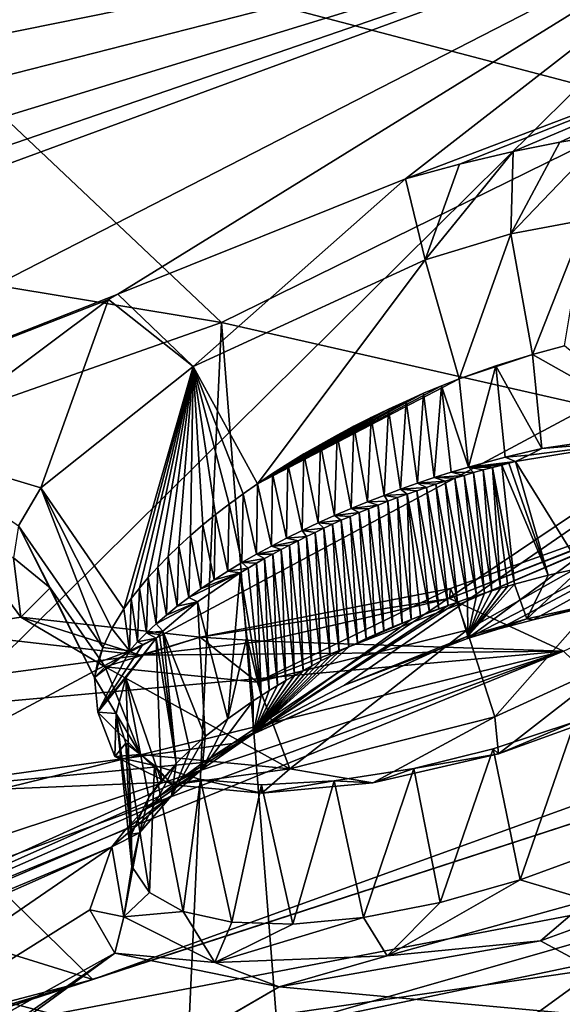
# Model space of a CAD drawing. Header units: metres. Extents: x -147 to 294, y -23 to 81.
# Tile 695 of 742: x 271.39 to 274.34, y 27.01 to 32.37. Entities that reach past the tile are written whole.
import ezdxf

# ---------------------------------------------------------------- set-up
doc = ezdxf.new("R2010")
doc.units = ezdxf.units.M
doc.layers.add('solid_AVA_153', color=7, linetype='CONTINUOUS')

msp = doc.modelspace()

# ---------------------------------------------------------------- linework, layer by layer
at = {"layer": 'solid_AVA_153'}
for points in [[(264.019104, 34.753017, 240.074326), (269.455597, 37.62022, 230.420212), (280.698456, 30.365997, 248.744644)], [(269.455597, 37.62022, 230.420212), (287.130859, 33.843777, 236.962982), (280.698456, 30.365997, 248.744644)], [(255.872147, 32.092327, 247.658936), (264.019104, 34.753017, 240.074326), (271.789124, 27.141289, 258.364349)], [(264.019104, 34.753017, 240.074326), (280.698456, 30.365997, 248.744644), (271.789124, 27.141289, 258.364349)], [(268.675964, 34.322361, 246.513168), (264.808655, 31.988541, 253.197067), (272.489319, 30.717722, 256.639648)], [(277.368591, 33.119064, 249.48793), (268.675964, 34.322361, 246.513168), (272.489319, 30.717722, 256.639648)], [(267.823853, 30.47504, 173.509033), (267.165314, 30.050137, 174.050415), (275.6297, 33.166115, 172.773361)], [(268.669159, 29.590876, 176.18306), (275.6297, 33.166115, 172.773361), (267.165314, 30.050137, 174.050415)], [(267.528625, 32.163242, 169.592575), (275.6297, 33.166115, 172.773361), (267.245392, 32.79076, 168.107956)], [(267.528625, 32.163242, 169.592575), (268.093872, 31.984543, 170.330338), (275.6297, 33.166115, 172.773361)], [(268.269012, 30.90724, 172.819778), (267.823853, 30.47504, 173.509033), (275.6297, 33.166115, 172.773361)], [(268.093872, 31.984543, 170.330338), (268.411102, 31.705578, 171.137741), (275.6297, 33.166115, 172.773361)], [(268.467255, 31.336079, 171.988434), (268.269012, 30.90724, 172.819778), (275.6297, 33.166115, 172.773361)], [(268.411102, 31.705578, 171.137741), (268.467255, 31.336079, 171.988434), (275.6297, 33.166115, 172.773361)], [(271.925507, 30.871996, 175.432419), (275.6297, 33.166115, 172.773361), (268.669159, 29.590876, 176.18306)], [(271.925507, 30.871996, 175.432419), (273.490692, 31.500738, 175.078613), (275.6297, 33.166115, 172.773361)], [(273.490692, 31.500738, 175.078613), (275.773132, 32.368305, 174.72261), (275.6297, 33.166115, 172.773361)], [(277.368591, 33.119064, 249.48793), (272.489319, 30.717722, 256.639648), (280.137207, 28.979513, 260.848846)], [(271.440796, 33.04871, 164.92009), (278.455261, 32.473476, 170.633499), (278.352203, 32.331123, 170.715942)], [(275.119415, 32.684547, 167.770477), (271.440796, 33.04871, 164.92009), (278.352203, 32.331123, 170.715942)], [(275.119415, 32.684547, 167.770477), (270.53717, 28.147411, 174.765366), (271.369507, 32.906151, 165.021515)], [(275.119415, 32.684547, 167.770477), (278.352203, 32.331123, 170.715942), (270.53717, 28.147411, 174.765366)], [(272.54834, 28.425873, 175.551193), (270.53717, 28.147411, 174.765366), (278.352203, 32.331123, 170.715942)], [(273.158264, 28.744556, 175.228928), (272.54834, 28.425873, 175.551193), (278.352203, 32.331123, 170.715942)], [(273.158264, 28.744556, 175.228928), (278.352203, 32.331123, 170.715942), (273.827362, 28.997616, 175.114624)], [(273.490692, 31.500738, 175.078613), (273.783752, 31.580744, 175.104507), (275.773132, 32.368305, 174.72261)], [(273.783752, 31.580744, 175.104507), (274.075806, 31.649565, 175.157059), (275.773132, 32.368305, 174.72261)], [(278.352203, 32.331123, 170.715942), (276.748199, 30.512203, 173.693192), (273.827362, 28.997616, 175.114624)], [(274.075806, 31.649565, 175.157059), (274.329865, 31.700361, 175.225159), (275.773132, 32.368305, 174.72261)], [(274.329865, 31.700361, 175.225159), (274.581451, 31.741957, 175.314178), (275.773132, 32.368305, 174.72261)], [(255.872147, 32.092327, 247.658936), (271.789124, 27.141289, 258.364349), (261.163055, 24.346018, 265.416931)], [(273.729187, 29.216459, 180.990265), (281.078827, 32.080242, 179.760559), (275.233704, 29.808559, 180.668564)], [(274.350189, 28.929506, 182.27359), (281.078827, 32.080242, 179.760559), (273.729187, 29.216459, 180.990265)], [(272.489319, 30.717722, 256.639648), (264.808655, 31.988541, 253.197067), (265.987274, 28.427282, 262.505005)], [(274.063507, 31.200586, 175.636307), (274.581451, 31.741957, 175.314178), (274.329865, 31.700361, 175.225159)], [(274.063507, 31.200586, 175.636307), (274.469971, 31.276588, 175.76239), (274.581451, 31.741957, 175.314178)], [(274.063507, 31.200586, 175.636307), (274.329865, 31.700361, 175.225159), (274.075806, 31.649565, 175.157059)], [(273.59729, 31.05871, 175.585052), (274.075806, 31.649565, 175.157059), (273.783752, 31.580744, 175.104507)], [(273.59729, 31.05871, 175.585052), (274.063507, 31.200586, 175.636307), (274.075806, 31.649565, 175.157059)], [(273.59729, 31.05871, 175.585052), (273.783752, 31.580744, 175.104507), (273.490692, 31.500738, 175.078613)], [(272.334747, 30.478033, 175.919968), (273.490692, 31.500738, 175.078613), (271.925507, 30.871996, 175.432419)], [(272.334747, 30.478033, 175.919968), (273.59729, 31.05871, 175.585052), (273.490692, 31.500738, 175.078613)], [(274.063507, 31.200586, 175.636307), (274.180573, 30.544415, 175.744797), (274.469971, 31.276588, 175.76239)], [(274.354919, 30.591442, 175.794785), (274.469971, 31.276588, 175.76239), (274.180573, 30.544415, 175.744797)], [(273.59729, 31.05871, 175.585052), (273.781647, 30.410833, 175.683731), (274.063507, 31.200586, 175.636307)], [(274.063507, 31.200586, 175.636307), (273.781647, 30.410833, 175.683731), (274.180573, 30.544415, 175.744797)], [(272.334747, 30.478033, 175.919968), (272.684113, 29.840248, 175.921768), (273.59729, 31.05871, 175.585052)], [(272.684113, 29.840248, 175.921768), (273.781647, 30.410833, 175.683731), (273.59729, 31.05871, 175.585052)], [(271.874023, 30.844315, 175.461197), (271.925507, 30.871996, 175.432419), (268.669159, 29.590876, 176.18306)], [(270.788574, 30.032448, 176.633667), (271.874023, 30.844315, 175.461197), (268.669159, 29.590876, 176.18306)], [(271.506592, 29.817797, 176.85054), (271.874023, 30.844315, 175.461197), (270.788574, 30.032448, 176.633667)], [(272.334747, 30.478033, 175.919968), (271.874023, 30.844315, 175.461197), (271.506592, 29.817797, 176.85054)], [(272.334747, 30.478033, 175.919968), (271.925507, 30.871996, 175.432419), (271.874023, 30.844315, 175.461197)], [(272.489319, 30.717722, 256.639648), (265.987274, 28.427282, 262.505005), (272.306091, 26.758633, 266.736725)], [(272.489319, 30.717722, 256.639648), (272.306091, 26.758633, 266.736725), (272.791504, 26.875086, 266.45993)], [(272.489319, 30.717722, 256.639648), (272.791504, 26.875086, 266.45993), (280.137207, 28.979513, 260.848846)], [(274.912537, 30.132162, 175.912109), (274.354919, 30.591442, 175.794785), (274.180573, 30.544415, 175.744797)], [(274.180573, 30.544415, 175.744797), (273.781647, 30.410833, 175.683731), (273.981567, 30.482258, 175.705231)], [(274.005798, 29.051516, 175.117752), (273.827362, 28.997616, 175.114624), (276.748199, 30.512203, 173.693192)], [(274.180573, 30.544415, 175.744797), (273.981567, 30.482258, 175.705231), (274.23175, 30.032776, 175.637131)], [(274.18396, 29.099976, 175.13414), (274.005798, 29.051516, 175.117752), (276.748199, 30.512203, 173.693192)], [(274.912537, 30.132162, 175.912109), (274.180573, 30.544415, 175.744797), (274.23175, 30.032776, 175.637131)], [(274.395203, 29.15045, 175.170792), (274.18396, 29.099976, 175.13414), (276.748199, 30.512203, 173.693192)], [(272.334747, 30.478033, 175.919968), (271.506592, 29.817797, 176.85054), (271.957855, 29.159807, 176.700485)], [(271.997986, 29.215752, 176.619461), (272.334747, 30.478033, 175.919968), (271.957855, 29.159807, 176.700485)], [(271.997986, 29.215752, 176.619461), (272.042206, 29.272276, 176.540894), (272.334747, 30.478033, 175.919968)], [(272.042206, 29.272276, 176.540894), (272.090393, 29.329233, 176.464981), (272.334747, 30.478033, 175.919968)], [(272.090393, 29.329233, 176.464981), (272.142426, 29.386475, 176.391907), (272.334747, 30.478033, 175.919968)], [(272.142426, 29.386475, 176.391907), (272.198151, 29.443855, 176.321869), (272.334747, 30.478033, 175.919968)], [(272.198151, 29.443855, 176.321869), (272.257507, 29.501266, 176.254913), (272.334747, 30.478033, 175.919968)], [(272.257507, 29.501266, 176.254913), (272.320496, 29.558628, 176.191025), (272.334747, 30.478033, 175.919968)], [(272.320496, 29.558628, 176.191025), (272.387054, 29.615852, 176.130249), (272.334747, 30.478033, 175.919968)], [(272.605927, 29.785179, 175.968155), (272.684113, 29.840248, 175.921768), (272.334747, 30.478033, 175.919968)], [(272.530121, 29.729307, 176.018539), (272.605927, 29.785179, 175.968155), (272.334747, 30.478033, 175.919968)], [(272.457031, 29.672804, 176.072662), (272.530121, 29.729307, 176.018539), (272.334747, 30.478033, 175.919968)], [(272.387054, 29.615852, 176.130249), (272.457031, 29.672804, 176.072662), (272.334747, 30.478033, 175.919968)], [(273.981567, 30.482258, 175.705231), (273.781647, 30.410833, 175.683731), (273.832062, 29.931004, 175.582947)], [(273.981567, 30.482258, 175.705231), (273.832062, 29.931004, 175.582947), (274.032776, 29.985853, 175.600952)], [(273.981567, 30.482258, 175.705231), (274.032776, 29.985853, 175.600952), (274.23175, 30.032776, 175.637131)], [(272.684113, 29.840248, 175.921768), (273.68512, 30.372805, 175.679794), (273.781647, 30.410833, 175.683731)], [(273.68512, 30.372805, 175.679794), (273.832062, 29.931004, 175.582947), (273.781647, 30.410833, 175.683731)], [(271.789124, 27.141289, 258.364349), (280.698456, 30.365997, 248.744644), (276.62088, 28.714012, 253.729889)], [(272.684113, 29.840248, 175.921768), (273.588684, 30.33275, 175.680191), (273.68512, 30.372805, 175.679794)], [(273.588684, 30.33275, 175.680191), (273.64621, 29.873947, 175.581757), (273.68512, 30.372805, 175.679794)], [(273.68512, 30.372805, 175.679794), (273.64621, 29.873947, 175.581757), (273.73877, 29.903219, 175.580231)], [(273.68512, 30.372805, 175.679794), (273.73877, 29.903219, 175.580231), (273.832062, 29.931004, 175.582947)], [(272.684113, 29.840248, 175.921768), (273.492645, 30.29076, 175.684906), (273.588684, 30.33275, 175.680191)], [(272.684113, 29.840248, 175.921768), (273.397339, 30.246925, 175.69397), (273.492645, 30.29076, 175.684906)], [(273.397339, 30.246925, 175.69397), (273.463379, 29.810966, 175.597473), (273.492645, 30.29076, 175.684906)], [(273.492645, 30.29076, 175.684906), (273.463379, 29.810966, 175.597473), (273.554443, 29.843195, 175.587509)], [(273.492645, 30.29076, 175.684906), (273.554443, 29.843195, 175.587509), (273.588684, 30.33275, 175.680191)], [(273.588684, 30.33275, 175.680191), (273.554443, 29.843195, 175.587509), (273.64621, 29.873947, 175.581757)], [(272.684113, 29.840248, 175.921768), (273.302948, 30.201326, 175.707367), (273.397339, 30.246925, 175.69397)], [(273.302948, 30.201326, 175.707367), (273.373047, 29.777269, 175.611618), (273.397339, 30.246925, 175.69397)], [(273.397339, 30.246925, 175.69397), (273.373047, 29.777269, 175.611618), (273.463379, 29.810966, 175.597473)], [(272.684113, 29.840248, 175.921768), (272.766083, 29.895418, 175.878632), (273.302948, 30.201326, 175.707367)], [(272.766083, 29.895418, 175.878632), (273.209595, 30.154041, 175.725128), (273.302948, 30.201326, 175.707367)], [(273.209595, 30.154041, 175.725128), (273.283447, 29.742109, 175.629929), (273.302948, 30.201326, 175.707367)], [(273.302948, 30.201326, 175.707367), (273.283447, 29.742109, 175.629929), (273.373047, 29.777269, 175.611618)], [(272.766083, 29.895418, 175.878632), (272.850586, 29.949631, 175.839584), (273.209595, 30.154041, 175.725128)], [(272.850586, 29.949631, 175.839584), (272.9375, 30.002752, 175.804611), (273.209595, 30.154041, 175.725128)], [(272.9375, 30.002752, 175.804611), (273.117401, 30.105112, 175.747269), (273.209595, 30.154041, 175.725128)], [(273.117401, 30.105112, 175.747269), (273.193939, 29.705328, 175.652344), (273.209595, 30.154041, 175.725128)], [(273.209595, 30.154041, 175.725128), (273.193939, 29.705328, 175.652344), (273.283447, 29.742109, 175.629929)], [(274.912537, 30.132162, 175.912109), (274.23175, 30.032776, 175.637131), (274.803802, 30.080317, 175.955276)], [(272.9375, 30.002752, 175.804611), (273.026581, 30.054634, 175.773804), (273.117401, 30.105112, 175.747269)], [(273.026581, 30.054634, 175.773804), (273.104431, 29.666899, 175.678818), (273.117401, 30.105112, 175.747269)], [(273.117401, 30.105112, 175.747269), (273.104431, 29.666899, 175.678818), (273.193939, 29.705328, 175.652344)], [(274.803802, 30.080317, 175.955276), (274.088715, 29.960892, 175.703522), (274.447449, 29.382956, 175.61673)], [(274.160248, 29.996813, 175.670349), (274.088715, 29.960892, 175.703522), (274.803802, 30.080317, 175.955276)], [(274.160248, 29.996813, 175.670349), (274.803802, 30.080317, 175.955276), (274.23175, 30.032776, 175.637131)], [(271.506592, 29.817797, 176.85054), (270.788574, 30.032448, 176.633667), (271.384308, 29.610413, 177.239349)], [(272.9375, 30.002752, 175.804611), (273.015564, 29.627026, 175.709396), (273.026581, 30.054634, 175.773804)], [(273.026581, 30.054634, 175.773804), (273.015564, 29.627026, 175.709396), (273.104431, 29.666899, 175.678818)], [(274.160248, 29.996813, 175.670349), (274.23175, 30.032776, 175.637131), (274.032776, 29.985853, 175.600952)], [(272.850586, 29.949631, 175.839584), (272.928131, 29.585903, 175.744156), (272.9375, 30.002752, 175.804611)], [(272.9375, 30.002752, 175.804611), (272.928131, 29.585903, 175.744156), (273.015564, 29.627026, 175.709396)], [(274.032776, 29.985853, 175.600952), (273.832062, 29.931004, 175.582947), (274.088715, 29.960892, 175.703522)], [(274.160248, 29.996813, 175.670349), (274.032776, 29.985853, 175.600952), (274.088715, 29.960892, 175.703522)], [(272.766083, 29.895418, 175.878632), (272.842743, 29.543732, 175.783096), (272.850586, 29.949631, 175.839584)], [(272.850586, 29.949631, 175.839584), (272.842743, 29.543732, 175.783096), (272.928131, 29.585903, 175.744156)], [(273.73877, 29.903219, 175.580231), (273.860657, 29.901083, 175.676941), (273.832062, 29.931004, 175.582947)], [(273.832062, 29.931004, 175.582947), (274.051331, 29.951687, 175.697678), (274.088715, 29.960892, 175.703522)], [(273.832062, 29.931004, 175.582947), (274.013855, 29.942184, 175.692505), (274.051331, 29.951687, 175.697678)], [(273.832062, 29.931004, 175.582947), (273.96286, 29.929098, 175.685883), (274.013855, 29.942184, 175.692505)], [(273.832062, 29.931004, 175.582947), (273.860657, 29.901083, 175.676941), (273.911804, 29.915396, 175.680695)], [(273.832062, 29.931004, 175.582947), (273.911804, 29.915396, 175.680695), (273.96286, 29.929098, 175.685883)], [(273.911804, 29.915396, 175.680695), (273.860657, 29.901083, 175.676941), (273.959686, 29.25758, 175.521759)], [(273.96286, 29.929098, 175.685883), (273.911804, 29.915396, 175.680695), (274.006409, 29.271738, 175.525864)], [(273.911804, 29.915396, 175.680695), (273.959686, 29.25758, 175.521759), (274.006409, 29.271738, 175.525864)], [(273.96286, 29.929098, 175.685883), (274.082428, 29.293829, 175.534775), (274.013855, 29.942184, 175.692505)], [(273.96286, 29.929098, 175.685883), (274.046936, 29.283669, 175.530273), (274.082428, 29.293829, 175.534775)], [(273.96286, 29.929098, 175.685883), (274.006409, 29.271738, 175.525864), (274.046936, 29.283669, 175.530273)], [(274.051331, 29.951687, 175.697678), (274.013855, 29.942184, 175.692505), (274.266876, 29.342398, 175.567978)], [(274.013855, 29.942184, 175.692505), (274.082428, 29.293829, 175.534775), (274.266876, 29.342398, 175.567978)], [(274.088715, 29.960892, 175.703522), (274.051331, 29.951687, 175.697678), (274.266876, 29.342398, 175.567978)], [(274.088715, 29.960892, 175.703522), (274.266876, 29.342398, 175.567978), (274.447449, 29.382956, 175.61673)], [(272.684113, 29.840248, 175.921768), (272.760162, 29.500704, 175.826309), (272.766083, 29.895418, 175.878632)], [(272.766083, 29.895418, 175.878632), (272.760162, 29.500704, 175.826309), (272.842743, 29.543732, 175.783096)], [(273.64621, 29.873947, 175.581757), (273.554443, 29.843195, 175.587509), (273.706604, 29.854485, 175.67424)], [(273.73877, 29.903219, 175.580231), (273.64621, 29.873947, 175.581757), (273.809418, 29.88616, 175.674622)], [(273.64621, 29.873947, 175.581757), (273.758057, 29.870626, 175.673721), (273.809418, 29.88616, 175.674622)], [(273.64621, 29.873947, 175.581757), (273.706604, 29.854485, 175.67424), (273.758057, 29.870626, 175.673721)], [(273.758057, 29.870626, 175.673721), (273.706604, 29.854485, 175.67424), (273.826782, 29.214828, 175.515808)], [(273.73877, 29.903219, 175.580231), (273.809418, 29.88616, 175.674622), (273.860657, 29.901083, 175.676941)], [(273.809418, 29.88616, 175.674622), (273.758057, 29.870626, 175.673721), (273.875824, 29.231031, 175.517014)], [(273.758057, 29.870626, 175.673721), (273.826782, 29.214828, 175.515808), (273.875824, 29.231031, 175.517014)], [(273.860657, 29.901083, 175.676941), (273.809418, 29.88616, 175.674622), (273.920013, 29.245195, 175.519089)], [(273.809418, 29.88616, 175.674622), (273.875824, 29.231031, 175.517014), (273.920013, 29.245195, 175.519089)], [(273.860657, 29.901083, 175.676941), (273.920013, 29.245195, 175.519089), (273.959686, 29.25758, 175.521759)], [(271.506592, 29.817797, 176.85054), (271.384308, 29.610413, 177.239349), (271.842773, 28.949532, 177.035767)], [(271.506592, 29.817797, 176.85054), (271.842773, 28.949532, 177.035767), (271.891968, 29.052683, 176.864609)], [(271.506592, 29.817797, 176.85054), (271.891968, 29.052683, 176.864609), (271.957855, 29.159807, 176.700485)], [(272.605927, 29.785179, 175.968155), (272.679535, 29.456467, 175.874039), (272.684113, 29.840248, 175.921768)], [(272.684113, 29.840248, 175.921768), (272.679535, 29.456467, 175.874039), (272.760162, 29.500704, 175.826309)], [(273.463379, 29.810966, 175.597473), (273.373047, 29.777269, 175.611618), (273.499603, 29.78385, 175.690384)], [(273.554443, 29.843195, 175.587509), (273.463379, 29.810966, 175.597473), (273.603394, 29.820383, 175.67952)], [(273.463379, 29.810966, 175.597473), (273.551605, 29.802425, 175.684265), (273.603394, 29.820383, 175.67952)], [(273.463379, 29.810966, 175.597473), (273.499603, 29.78385, 175.690384), (273.551605, 29.802425, 175.684265)], [(273.603394, 29.820383, 175.67952), (273.551605, 29.802425, 175.684265), (273.671265, 29.160093, 175.519684)], [(273.554443, 29.843195, 175.587509), (273.65506, 29.837738, 175.676178), (273.706604, 29.854485, 175.67424)], [(273.554443, 29.843195, 175.587509), (273.603394, 29.820383, 175.67952), (273.65506, 29.837738, 175.676178)], [(273.65506, 29.837738, 175.676178), (273.603394, 29.820383, 175.67952), (273.721771, 29.178438, 175.51712)], [(273.603394, 29.820383, 175.67952), (273.671265, 29.160093, 175.519684), (273.721771, 29.178438, 175.51712)], [(273.706604, 29.854485, 175.67424), (273.65506, 29.837738, 175.676178), (273.77243, 29.196297, 175.515793)], [(273.65506, 29.837738, 175.676178), (273.721771, 29.178438, 175.51712), (273.77243, 29.196297, 175.515793)], [(273.706604, 29.854485, 175.67424), (273.77243, 29.196297, 175.515793), (273.826782, 29.214828, 175.515808)], [(273.734894, 29.269495, 180.508209), (273.729187, 29.216459, 180.990265), (275.233704, 29.808559, 180.668564)], [(273.774475, 29.180355, 180.201279), (273.734894, 29.269495, 180.508209), (275.233704, 29.808559, 180.668564)], [(274.959595, 29.686007, 180.025574), (273.774475, 29.180355, 180.201279), (275.233704, 29.808559, 180.668564)], [(272.530121, 29.729307, 176.018539), (272.600098, 29.410797, 175.926254), (272.605927, 29.785179, 175.968155)], [(272.605927, 29.785179, 175.968155), (272.600098, 29.410797, 175.926254), (272.679535, 29.456467, 175.874039)], [(273.373047, 29.777269, 175.611618), (273.283447, 29.742109, 175.629929), (273.394226, 29.744734, 175.706421)], [(273.373047, 29.777269, 175.611618), (273.447113, 29.76461, 175.697754), (273.499603, 29.78385, 175.690384)], [(273.373047, 29.777269, 175.611618), (273.394226, 29.744734, 175.706421), (273.447113, 29.76461, 175.697754)], [(273.447113, 29.76461, 175.697754), (273.394226, 29.744734, 175.706421), (273.471069, 29.081991, 175.542587)], [(273.499603, 29.78385, 175.690384), (273.447113, 29.76461, 175.697754), (273.520782, 29.102203, 175.534973)], [(273.447113, 29.76461, 175.697754), (273.471069, 29.081991, 175.542587), (273.520782, 29.102203, 175.534973)], [(273.551605, 29.802425, 175.684265), (273.499603, 29.78385, 175.690384), (273.620911, 29.141268, 175.523514)], [(273.499603, 29.78385, 175.690384), (273.520782, 29.102203, 175.534973), (273.57074, 29.121967, 175.52861)], [(273.499603, 29.78385, 175.690384), (273.57074, 29.121967, 175.52861), (273.620911, 29.141268, 175.523514)], [(273.551605, 29.802425, 175.684265), (273.620911, 29.141268, 175.523514), (273.671265, 29.160093, 175.519684)], [(272.457031, 29.672804, 176.072662), (272.522675, 29.364079, 175.982651), (272.530121, 29.729307, 176.018539)], [(272.530121, 29.729307, 176.018539), (272.522675, 29.364079, 175.982651), (272.600098, 29.410797, 175.926254)], [(273.193939, 29.705328, 175.652344), (273.104431, 29.666899, 175.678818), (273.238678, 29.683016, 175.739944)], [(273.283447, 29.742109, 175.629929), (273.193939, 29.705328, 175.652344), (273.341156, 29.724247, 175.716446)], [(273.193939, 29.705328, 175.652344), (273.288086, 29.70318, 175.727905), (273.341156, 29.724247, 175.716446)], [(273.193939, 29.705328, 175.652344), (273.238678, 29.683016, 175.739944), (273.288086, 29.70318, 175.727905)], [(273.288086, 29.70318, 175.727905), (273.238678, 29.683016, 175.739944), (273.324005, 29.018824, 175.572922)], [(273.283447, 29.742109, 175.629929), (273.341156, 29.724247, 175.716446), (273.394226, 29.744734, 175.706421)], [(273.341156, 29.724247, 175.716446), (273.288086, 29.70318, 175.727905), (273.37265, 29.040285, 175.561569)], [(273.288086, 29.70318, 175.727905), (273.324005, 29.018824, 175.572922), (273.37265, 29.040285, 175.561569)], [(273.394226, 29.744734, 175.706421), (273.341156, 29.724247, 175.716446), (273.421692, 29.061346, 175.551453)], [(273.341156, 29.724247, 175.716446), (273.37265, 29.040285, 175.561569), (273.421692, 29.061346, 175.551453)], [(273.394226, 29.744734, 175.706421), (273.421692, 29.061346, 175.551453), (273.471069, 29.081991, 175.542587)], [(272.387054, 29.615852, 176.130249), (272.448029, 29.316683, 176.042877), (272.457031, 29.672804, 176.072662)], [(272.457031, 29.672804, 176.072662), (272.448029, 29.316683, 176.042877), (272.522675, 29.364079, 175.982651)], [(273.104431, 29.666899, 175.678818), (273.015564, 29.627026, 175.709396), (273.140778, 29.641329, 175.768097)], [(273.104431, 29.666899, 175.678818), (273.189514, 29.662392, 175.753326), (273.238678, 29.683016, 175.739944)], [(273.104431, 29.666899, 175.678818), (273.140778, 29.641329, 175.768097), (273.189514, 29.662392, 175.753326)], [(273.189514, 29.662392, 175.753326), (273.140778, 29.641329, 175.768097), (273.228027, 28.974766, 175.599274)], [(273.238678, 29.683016, 175.739944), (273.189514, 29.662392, 175.753326), (273.275787, 28.996979, 175.585495)], [(273.189514, 29.662392, 175.753326), (273.228027, 28.974766, 175.599274), (273.275787, 28.996979, 175.585495)], [(273.238678, 29.683016, 175.739944), (273.275787, 28.996979, 175.585495), (273.324005, 29.018824, 175.572922)], [(273.823853, 29.043663, 179.987656), (273.774475, 29.180355, 180.201279), (274.959595, 29.686007, 180.025574)], [(273.975342, 28.571352, 179.683899), (273.823853, 29.043663, 179.987656), (274.959595, 29.686007, 180.025574)], [(274.656097, 28.883268, 179.61882), (273.975342, 28.571352, 179.683899), (274.959595, 29.686007, 180.025574)], [(271.35733, 29.437656, 177.583786), (271.557343, 29.27298, 177.528366), (271.384308, 29.610413, 177.239349)], [(271.384308, 29.610413, 177.239349), (271.798492, 28.78479, 177.339539), (271.842773, 28.949532, 177.035767)], [(271.557343, 29.27298, 177.528366), (271.798492, 28.78479, 177.339539), (271.384308, 29.610413, 177.239349)], [(272.320496, 29.558628, 176.191025), (272.376923, 29.26899, 176.106644), (272.387054, 29.615852, 176.130249)], [(272.387054, 29.615852, 176.130249), (272.376923, 29.26899, 176.106644), (272.448029, 29.316683, 176.042877)], [(273.015564, 29.627026, 175.709396), (272.928131, 29.585903, 175.744156), (273.045074, 29.597979, 175.802048)], [(272.928131, 29.585903, 175.744156), (272.998108, 29.575695, 175.821213), (273.045074, 29.597979, 175.802048)], [(273.045074, 29.597979, 175.802048), (272.998108, 29.575695, 175.821213), (273.079468, 28.90177, 175.651215)], [(273.015564, 29.627026, 175.709396), (273.09259, 29.619852, 175.784317), (273.140778, 29.641329, 175.768097)], [(273.015564, 29.627026, 175.709396), (273.045074, 29.597979, 175.802048), (273.09259, 29.619852, 175.784317)], [(273.09259, 29.619852, 175.784317), (273.045074, 29.597979, 175.802048), (273.129791, 28.927179, 175.632019)], [(273.045074, 29.597979, 175.802048), (273.079468, 28.90177, 175.651215), (273.129791, 28.927179, 175.632019)], [(273.140778, 29.641329, 175.768097), (273.09259, 29.619852, 175.784317), (273.180756, 28.952194, 175.614273)], [(273.09259, 29.619852, 175.784317), (273.129791, 28.927179, 175.632019), (273.180756, 28.952194, 175.614273)], [(273.140778, 29.641329, 175.768097), (273.180756, 28.952194, 175.614273), (273.228027, 28.974766, 175.599274)], [(271.3974, 29.113405, 178.955856), (271.063721, 29.565548, 177.617172), (270.911438, 29.037285, 179.226318)], [(271.3974, 29.113405, 178.955856), (271.35733, 29.437656, 177.583786), (271.063721, 29.565548, 177.617172)], [(272.257507, 29.501266, 176.254913), (272.310211, 29.221367, 176.17363), (272.320496, 29.558628, 176.191025)], [(272.320496, 29.558628, 176.191025), (272.310211, 29.221367, 176.17363), (272.376923, 29.26899, 176.106644)], [(272.842743, 29.543732, 175.783096), (272.760162, 29.500704, 175.826309), (272.905243, 29.529799, 175.863647)], [(272.928131, 29.585903, 175.744156), (272.842743, 29.543732, 175.783096), (272.951508, 29.552969, 175.841751)], [(272.842743, 29.543732, 175.783096), (272.905243, 29.529799, 175.863647), (272.951508, 29.552969, 175.841751)], [(272.951508, 29.552969, 175.841751), (272.905243, 29.529799, 175.863647), (272.980865, 28.849829, 175.693878)], [(272.928131, 29.585903, 175.744156), (272.951508, 29.552969, 175.841751), (272.998108, 29.575695, 175.821213)], [(272.998108, 29.575695, 175.821213), (272.951508, 29.552969, 175.841751), (273.029816, 28.87598, 175.671829)], [(272.951508, 29.552969, 175.841751), (272.980865, 28.849829, 175.693878), (273.029816, 28.87598, 175.671829)], [(272.998108, 29.575695, 175.821213), (273.029816, 28.87598, 175.671829), (273.079468, 28.90177, 175.651215)], [(272.198151, 29.443855, 176.321869), (272.247711, 29.173742, 176.243896), (272.257507, 29.501266, 176.254913)], [(272.257507, 29.501266, 176.254913), (272.247711, 29.173742, 176.243896), (272.310211, 29.221367, 176.17363)], [(272.760162, 29.500704, 175.826309), (272.679535, 29.456467, 175.874039), (272.813751, 29.482134, 175.91153)], [(272.760162, 29.500704, 175.826309), (272.859314, 29.506187, 175.886902), (272.905243, 29.529799, 175.863647)], [(272.760162, 29.500704, 175.826309), (272.813751, 29.482134, 175.91153), (272.859314, 29.506187, 175.886902)], [(272.859314, 29.506187, 175.886902), (272.813751, 29.482134, 175.91153), (272.885254, 28.79652, 175.742172)], [(272.905243, 29.529799, 175.863647), (272.859314, 29.506187, 175.886902), (272.932678, 28.823336, 175.717331)], [(272.859314, 29.506187, 175.886902), (272.885254, 28.79652, 175.742172), (272.932678, 28.823336, 175.717331)], [(272.905243, 29.529799, 175.863647), (272.932678, 28.823336, 175.717331), (272.980865, 28.849829, 175.693878)], [(271.3974, 29.113405, 178.955856), (271.557343, 29.27298, 177.528366), (271.35733, 29.437656, 177.583786)], [(272.142426, 29.386475, 176.391907), (272.188721, 29.125795, 176.317703), (272.198151, 29.443855, 176.321869)], [(272.198151, 29.443855, 176.321869), (272.188721, 29.125795, 176.317703), (272.247711, 29.173742, 176.243896)], [(272.679535, 29.456467, 175.874039), (272.600098, 29.410797, 175.926254), (272.723572, 29.432705, 175.964844)], [(272.600098, 29.410797, 175.926254), (272.678955, 29.40733, 175.99353), (272.723572, 29.432705, 175.964844)], [(272.723572, 29.432705, 175.964844), (272.678955, 29.40733, 175.99353), (272.74823, 28.714325, 175.824829)], [(272.679535, 29.456467, 175.874039), (272.768494, 29.45764, 175.9375), (272.813751, 29.482134, 175.91153)], [(272.679535, 29.456467, 175.874039), (272.723572, 29.432705, 175.964844), (272.768494, 29.45764, 175.9375)], [(272.768494, 29.45764, 175.9375), (272.723572, 29.432705, 175.964844), (272.792999, 28.741997, 175.795944)], [(272.723572, 29.432705, 175.964844), (272.74823, 28.714325, 175.824829), (272.792999, 28.741997, 175.795944)], [(272.813751, 29.482134, 175.91153), (272.768494, 29.45764, 175.9375), (272.838715, 28.769402, 175.768387)], [(272.768494, 29.45764, 175.9375), (272.792999, 28.741997, 175.795944), (272.838715, 28.769402, 175.768387)], [(272.813751, 29.482134, 175.91153), (272.838715, 28.769402, 175.768387), (272.885254, 28.79652, 175.742172)], [(272.090393, 29.329233, 176.464981), (272.133209, 29.077517, 176.395065), (272.142426, 29.386475, 176.391907)], [(272.142426, 29.386475, 176.391907), (272.133209, 29.077517, 176.395065), (272.188721, 29.125795, 176.317703)], [(272.600098, 29.410797, 175.926254), (272.522675, 29.364079, 175.982651), (272.634674, 29.381512, 176.023575)], [(272.522675, 29.364079, 175.982651), (272.590729, 29.355267, 176.054947), (272.634674, 29.381512, 176.023575)], [(272.634674, 29.381512, 176.023575), (272.590729, 29.355267, 176.054947), (272.704376, 28.686401, 175.855057)], [(272.600098, 29.410797, 175.926254), (272.634674, 29.381512, 176.023575), (272.678955, 29.40733, 175.99353)], [(272.678955, 29.40733, 175.99353), (272.634674, 29.381512, 176.023575), (272.704376, 28.686401, 175.855057)], [(272.678955, 29.40733, 175.99353), (272.704376, 28.686401, 175.855057), (272.74823, 28.714325, 175.824829)], [(274.150482, 29.105158, 175.383224), (274.530792, 29.187651, 175.46344), (274.447449, 29.382956, 175.61673)], [(274.266876, 29.342398, 175.567978), (274.150482, 29.105158, 175.383224), (274.447449, 29.382956, 175.61673)], [(272.042206, 29.272276, 176.540894), (272.081177, 29.028904, 176.476013), (272.090393, 29.329233, 176.464981)], [(272.090393, 29.329233, 176.464981), (272.081177, 29.028904, 176.476013), (272.133209, 29.077517, 176.395065)], [(272.310211, 29.221367, 176.17363), (272.358643, 29.197264, 176.268951), (272.590729, 29.355267, 176.054947)], [(272.376923, 29.26899, 176.106644), (272.310211, 29.221367, 176.17363), (272.590729, 29.355267, 176.054947)], [(272.590729, 29.355267, 176.054947), (272.358643, 29.197264, 176.268951), (272.523712, 28.561247, 176.003159)], [(272.448029, 29.316683, 176.042877), (272.376923, 29.26899, 176.106644), (272.590729, 29.355267, 176.054947)], [(272.522675, 29.364079, 175.982651), (272.448029, 29.316683, 176.042877), (272.590729, 29.355267, 176.054947)], [(272.62616, 29.006546, 175.970734), (272.590729, 29.355267, 176.054947), (272.523712, 28.561247, 176.003159)], [(272.62616, 29.006546, 175.970734), (272.704376, 28.686401, 175.855057), (272.590729, 29.355267, 176.054947)], [(274.266876, 29.342398, 175.567978), (274.082428, 29.293829, 175.534775), (274.150482, 29.105158, 175.383224)], [(271.85498, 28.843584, 178.650223), (271.557343, 29.27298, 177.528366), (271.3974, 29.113405, 178.955856)], [(271.85498, 28.843584, 178.650223), (271.798492, 28.78479, 177.339539), (271.557343, 29.27298, 177.528366)], [(271.997986, 29.215752, 176.619461), (272.032654, 28.979952, 176.560516), (272.042206, 29.272276, 176.540894)], [(272.042206, 29.272276, 176.540894), (272.032654, 28.979952, 176.560516), (272.081177, 29.028904, 176.476013)], [(272.37204, 29.005983, 180.017029), (273.729187, 29.216459, 180.990265), (273.734894, 29.269495, 180.508209)], [(272.682098, 28.760502, 179.548843), (272.37204, 29.005983, 180.017029), (273.734894, 29.269495, 180.508209)], [(272.682098, 28.760502, 179.548843), (273.734894, 29.269495, 180.508209), (273.774475, 29.180355, 180.201279)], [(273.828278, 29.010445, 175.361572), (274.150482, 29.105158, 175.383224), (274.082428, 29.293829, 175.534775)], [(274.046936, 29.283669, 175.530273), (273.828278, 29.010445, 175.361572), (274.082428, 29.293829, 175.534775)], [(274.046936, 29.283669, 175.530273), (274.006409, 29.271738, 175.525864), (273.828278, 29.010445, 175.361572)], [(274.006409, 29.271738, 175.525864), (273.959686, 29.25758, 175.521759), (273.828278, 29.010445, 175.361572)], [(271.997986, 29.215752, 176.619461), (271.957855, 29.159807, 176.700485), (271.98761, 28.930653, 176.648621)], [(271.997986, 29.215752, 176.619461), (271.98761, 28.930653, 176.648621), (272.032654, 28.979952, 176.560516)], [(272.310211, 29.221367, 176.17363), (272.247711, 29.173742, 176.243896), (272.358643, 29.197264, 176.268951)], [(272.37204, 29.005983, 180.017029), (272.718811, 28.982824, 180.788162), (273.729187, 29.216459, 180.990265)], [(274.350189, 28.929506, 182.27359), (273.729187, 29.216459, 180.990265), (272.718811, 28.982824, 180.788162)], [(273.826782, 29.214828, 175.515808), (273.77243, 29.196297, 175.515793), (273.828278, 29.010445, 175.361572)], [(273.875824, 29.231031, 175.517014), (273.826782, 29.214828, 175.515808), (273.828278, 29.010445, 175.361572)], [(273.959686, 29.25758, 175.521759), (273.920013, 29.245195, 175.519089), (273.828278, 29.010445, 175.361572)], [(273.920013, 29.245195, 175.519089), (273.875824, 29.231031, 175.517014), (273.828278, 29.010445, 175.361572)], [(272.133209, 29.077517, 176.395065), (272.169952, 29.037512, 176.521118), (272.358643, 29.197264, 176.268951)], [(272.188721, 29.125795, 176.317703), (272.133209, 29.077517, 176.395065), (272.358643, 29.197264, 176.268951)], [(272.358643, 29.197264, 176.268951), (272.169952, 29.037512, 176.521118), (272.39975, 28.463541, 176.132751)], [(272.247711, 29.173742, 176.243896), (272.188721, 29.125795, 176.317703), (272.358643, 29.197264, 176.268951)], [(272.358643, 29.197264, 176.268951), (272.39975, 28.463541, 176.132751), (272.523712, 28.561247, 176.003159)], [(272.661041, 28.478586, 175.740677), (273.828278, 29.010445, 175.361572), (273.77243, 29.196297, 175.515793)], [(273.721771, 29.178438, 175.51712), (272.661041, 28.478586, 175.740677), (273.77243, 29.196297, 175.515793)], [(273.721771, 29.178438, 175.51712), (273.520782, 29.102203, 175.534973), (272.661041, 28.478586, 175.740677)], [(272.682098, 28.760502, 179.548843), (273.774475, 29.180355, 180.201279), (273.823853, 29.043663, 179.987656)], [(273.721771, 29.178438, 175.51712), (273.620911, 29.141268, 175.523514), (273.520782, 29.102203, 175.534973)], [(273.721771, 29.178438, 175.51712), (273.671265, 29.160093, 175.519684), (273.620911, 29.141268, 175.523514)], [(274.150482, 29.105158, 175.383224), (274.18396, 29.099976, 175.13414), (274.530792, 29.187651, 175.46344)], [(274.530792, 29.187651, 175.46344), (274.18396, 29.099976, 175.13414), (274.395203, 29.15045, 175.170792)], [(271.3974, 29.113405, 178.955856), (270.911438, 29.037285, 179.226318), (272.04776, 28.907494, 180.450333)], [(272.37204, 29.005983, 180.017029), (271.3974, 29.113405, 178.955856), (272.04776, 28.907494, 180.450333)], [(271.85498, 28.843584, 178.650223), (271.3974, 29.113405, 178.955856), (272.37204, 29.005983, 180.017029)], [(271.957855, 29.159807, 176.700485), (271.891968, 29.052683, 176.864609), (271.98761, 28.930653, 176.648621)], [(273.620911, 29.141268, 175.523514), (273.57074, 29.121967, 175.52861), (273.520782, 29.102203, 175.534973)], [(272.133209, 29.077517, 176.395065), (272.081177, 29.028904, 176.476013), (272.169952, 29.037512, 176.521118)], [(273.520782, 29.102203, 175.534973), (273.180756, 28.952194, 175.614273), (272.661041, 28.478586, 175.740677)], [(273.520782, 29.102203, 175.534973), (273.228027, 28.974766, 175.599274), (273.180756, 28.952194, 175.614273)], [(273.520782, 29.102203, 175.534973), (273.275787, 28.996979, 175.585495), (273.228027, 28.974766, 175.599274)], [(273.520782, 29.102203, 175.534973), (273.324005, 29.018824, 175.572922), (273.275787, 28.996979, 175.585495)], [(273.520782, 29.102203, 175.534973), (273.471069, 29.081991, 175.542587), (273.324005, 29.018824, 175.572922)], [(273.471069, 29.081991, 175.542587), (273.421692, 29.061346, 175.551453), (273.324005, 29.018824, 175.572922)], [(273.421692, 29.061346, 175.551453), (273.37265, 29.040285, 175.561569), (273.324005, 29.018824, 175.572922)], [(274.150482, 29.105158, 175.383224), (273.827362, 28.997616, 175.114624), (274.005798, 29.051516, 175.117752)], [(273.828278, 29.010445, 175.361572), (273.827362, 28.997616, 175.114624), (274.150482, 29.105158, 175.383224)], [(274.150482, 29.105158, 175.383224), (274.005798, 29.051516, 175.117752), (274.18396, 29.099976, 175.13414)], [(272.04776, 28.907494, 180.450333), (270.911438, 29.037285, 179.226318), (267.81131, 28.341827, 178.686508)], [(271.81665, 28.597109, 177.34993), (271.968842, 28.78311, 177.00032), (272.13266, 29.000233, 176.58519)], [(271.81665, 28.597109, 177.34993), (272.13266, 29.000233, 176.58519), (272.06012, 28.96541, 176.616943)], [(271.891968, 29.052683, 176.864609), (271.842773, 28.949532, 177.035767), (271.98761, 28.930653, 176.648621)], [(271.85498, 28.843584, 178.650223), (272.37204, 29.005983, 180.017029), (272.682098, 28.760502, 179.548843)], [(272.13266, 29.000233, 176.58519), (271.968842, 28.78311, 177.00032), (272.159882, 28.225418, 176.499283)], [(272.081177, 29.028904, 176.476013), (272.032654, 28.979952, 176.560516), (272.13266, 29.000233, 176.58519)], [(272.032654, 28.979952, 176.560516), (272.06012, 28.96541, 176.616943), (272.13266, 29.000233, 176.58519)], [(272.37204, 29.005983, 180.017029), (272.04776, 28.907494, 180.450333), (272.718811, 28.982824, 180.788162)], [(272.081177, 29.028904, 176.476013), (272.15097, 29.018839, 176.552963), (272.169952, 29.037512, 176.521118)], [(272.081177, 29.028904, 176.476013), (272.13266, 29.000233, 176.58519), (272.15097, 29.018839, 176.552963)], [(272.15097, 29.018839, 176.552963), (272.13266, 29.000233, 176.58519), (272.242462, 28.317953, 176.348175)], [(272.13266, 29.000233, 176.58519), (272.159882, 28.225418, 176.499283), (272.242462, 28.317953, 176.348175)], [(272.15097, 29.018839, 176.552963), (272.242462, 28.317953, 176.348175), (272.169952, 29.037512, 176.521118)], [(272.169952, 29.037512, 176.521118), (272.242462, 28.317953, 176.348175), (272.316742, 28.390514, 176.237442)], [(272.169952, 29.037512, 176.521118), (272.316742, 28.390514, 176.237442), (272.39975, 28.463541, 176.132751)], [(272.523712, 28.561247, 176.003159), (272.661469, 28.658216, 175.886673), (272.62616, 29.006546, 175.970734)], [(273.828278, 29.010445, 175.361572), (272.54834, 28.425873, 175.551193), (273.158264, 28.744556, 175.228928)], [(272.661041, 28.478586, 175.740677), (272.54834, 28.425873, 175.551193), (273.828278, 29.010445, 175.361572)], [(272.62616, 29.006546, 175.970734), (272.661469, 28.658216, 175.886673), (272.704376, 28.686401, 175.855057)], [(272.682098, 28.760502, 179.548843), (273.823853, 29.043663, 179.987656), (272.86145, 28.287821, 179.308807)], [(272.86145, 28.287821, 179.308807), (273.823853, 29.043663, 179.987656), (273.975342, 28.571352, 179.683899)], [(273.828278, 29.010445, 175.361572), (273.158264, 28.744556, 175.228928), (273.827362, 28.997616, 175.114624)], [(271.842773, 28.949532, 177.035767), (271.798492, 28.78479, 177.339539), (271.814209, 28.864906, 177.186768)], [(271.842773, 28.949532, 177.035767), (271.814209, 28.864906, 177.186768), (271.98761, 28.930653, 176.648621)], [(271.81665, 28.597109, 177.34993), (272.06012, 28.96541, 176.616943), (271.98761, 28.930653, 176.648621)], [(272.032654, 28.979952, 176.560516), (271.98761, 28.930653, 176.648621), (272.06012, 28.96541, 176.616943)], [(274.350189, 28.929506, 182.27359), (272.718811, 28.982824, 180.788162), (272.04776, 28.907494, 180.450333)], [(273.180756, 28.952194, 175.614273), (273.129791, 28.927179, 175.632019), (272.661041, 28.478586, 175.740677)], [(280.137207, 28.979513, 260.848846), (272.791504, 26.875086, 266.45993), (280.809204, 28.557566, 261.11853)], [(274.350189, 28.929506, 182.27359), (267.653442, 27.286966, 181.34346), (268.090607, 26.872972, 182.811447)], [(274.350189, 28.929506, 182.27359), (267.81131, 28.341827, 178.686508), (267.653442, 27.286966, 181.34346)], [(274.350189, 28.929506, 182.27359), (267.997314, 26.570942, 183.578873), (267.664856, 26.204996, 184.348572)], [(275.603485, 27.722979, 186.849518), (274.350189, 28.929506, 182.27359), (267.664856, 26.204996, 184.348572)], [(274.350189, 28.929506, 182.27359), (272.04776, 28.907494, 180.450333), (267.81131, 28.341827, 178.686508)], [(274.350189, 28.929506, 182.27359), (268.090607, 26.872972, 182.811447), (267.997314, 26.570942, 183.578873)], [(271.814209, 28.864906, 177.186768), (271.798492, 28.78479, 177.339539), (271.98761, 28.930653, 176.648621)], [(271.81665, 28.597109, 177.34993), (271.98761, 28.930653, 176.648621), (271.798492, 28.78479, 177.339539)], [(273.129791, 28.927179, 175.632019), (273.079468, 28.90177, 175.651215), (272.661041, 28.478586, 175.740677)], [(273.079468, 28.90177, 175.651215), (273.029816, 28.87598, 175.671829), (272.661041, 28.478586, 175.740677)], [(271.85498, 28.843584, 178.650223), (272.047516, 28.366802, 178.43103), (271.798492, 28.78479, 177.339539)], [(271.85498, 28.843584, 178.650223), (272.86145, 28.287821, 179.308807), (272.047516, 28.366802, 178.43103)], [(271.85498, 28.843584, 178.650223), (272.682098, 28.760502, 179.548843), (272.86145, 28.287821, 179.308807)], [(273.029816, 28.87598, 175.671829), (272.980865, 28.849829, 175.693878), (272.661041, 28.478586, 175.740677)], [(272.980865, 28.849829, 175.693878), (272.932678, 28.823336, 175.717331), (272.661041, 28.478586, 175.740677)], [(273.996643, 28.369181, 179.630188), (273.975342, 28.571352, 179.683899), (274.656097, 28.883268, 179.61882)], [(274.739471, 28.638842, 179.529099), (273.996643, 28.369181, 179.630188), (274.656097, 28.883268, 179.61882)], [(272.932678, 28.823336, 175.717331), (272.885254, 28.79652, 175.742172), (272.661041, 28.478586, 175.740677)], [(272.885254, 28.79652, 175.742172), (272.838715, 28.769402, 175.768387), (272.661041, 28.478586, 175.740677)], [(272.047516, 28.366802, 178.43103), (271.81665, 28.597109, 177.34993), (271.798492, 28.78479, 177.339539)], [(271.81665, 28.597109, 177.34993), (271.914948, 28.589455, 177.443359), (271.968842, 28.78311, 177.00032)], [(271.968842, 28.78311, 177.00032), (271.914948, 28.589455, 177.443359), (271.999817, 27.932938, 177.059006)], [(271.968842, 28.78311, 177.00032), (272.092865, 28.134747, 176.658676), (272.159882, 28.225418, 176.499283)], [(271.968842, 28.78311, 177.00032), (271.999817, 27.932938, 177.059006), (272.092865, 28.134747, 176.658676)], [(272.838715, 28.769402, 175.768387), (272.792999, 28.741997, 175.795944), (272.661041, 28.478586, 175.740677)], [(272.792999, 28.741997, 175.795944), (272.74823, 28.714325, 175.824829), (272.661041, 28.478586, 175.740677)], [(271.789124, 27.141289, 258.364349), (276.62088, 28.714012, 253.729889), (268.607941, 26.109417, 260.84494)], [(272.556274, 25.758404, 261.753204), (268.607941, 26.109417, 260.84494), (276.62088, 28.714012, 253.729889)], [(279.837524, 28.089495, 255.172256), (272.556274, 25.758404, 261.753204), (276.62088, 28.714012, 253.729889)], [(272.74823, 28.714325, 175.824829), (272.704376, 28.686401, 175.855057), (272.661041, 28.478586, 175.740677)], [(272.704376, 28.686401, 175.855057), (272.661469, 28.658216, 175.886673), (272.661041, 28.478586, 175.740677)], [(272.384399, 28.287382, 176.002258), (272.661041, 28.478586, 175.740677), (272.661469, 28.658216, 175.886673)], [(272.523712, 28.561247, 176.003159), (272.384399, 28.287382, 176.002258), (272.661469, 28.658216, 175.886673)], [(274.739471, 28.638842, 179.529099), (274.410889, 28.543722, 179.510223), (273.996643, 28.369181, 179.630188)], [(271.908234, 28.354618, 178.030518), (271.914948, 28.589455, 177.443359), (271.81665, 28.597109, 177.34993)], [(272.047516, 28.366802, 178.43103), (271.908234, 28.354618, 178.030518), (271.81665, 28.597109, 177.34993)], [(271.908234, 28.354618, 178.030518), (271.96817, 28.427439, 177.891846), (271.914948, 28.589455, 177.443359)], [(271.914948, 28.589455, 177.443359), (272.001221, 27.757196, 177.475952), (271.999817, 27.932938, 177.059006)], [(271.914948, 28.589455, 177.443359), (271.96817, 28.427439, 177.891846), (272.001221, 27.757196, 177.475952)], [(272.523712, 28.561247, 176.003159), (272.39975, 28.463541, 176.132751), (272.384399, 28.287382, 176.002258)], [(272.791504, 26.875086, 266.45993), (273.073059, 26.334368, 267.038971), (280.809204, 28.557566, 261.11853)], [(272.86145, 28.287821, 179.308807), (273.975342, 28.571352, 179.683899), (273.312012, 28.21208, 179.490982)], [(280.809204, 28.557566, 261.11853), (273.073059, 26.334368, 267.038971), (273.298553, 25.552353, 267.087738)], [(280.809204, 28.557566, 261.11853), (273.298553, 25.552353, 267.087738), (281.090759, 27.782938, 261.125031)], [(273.312012, 28.21208, 179.490982), (273.975342, 28.571352, 179.683899), (273.996643, 28.369181, 179.630188)], [(273.967651, 28.39679, 179.53508), (274.410889, 28.543722, 179.510223), (274.113007, 27.684385, 179.366776)], [(273.996643, 28.369181, 179.630188), (274.410889, 28.543722, 179.510223), (273.967651, 28.39679, 179.53508)], [(274.410889, 28.543722, 179.510223), (274.436249, 27.801216, 179.350449), (274.113007, 27.684385, 179.366776)], [(272.661041, 28.478586, 175.740677), (272.246429, 28.21723, 175.837585), (272.389771, 28.322309, 175.686554)], [(272.384399, 28.287382, 176.002258), (272.246429, 28.21723, 175.837585), (272.661041, 28.478586, 175.740677)], [(272.661041, 28.478586, 175.740677), (272.389771, 28.322309, 175.686554), (272.54834, 28.425873, 175.551193)], [(265.987274, 28.427282, 262.505005), (268.434692, 25.90991, 268.617249), (272.306091, 26.758633, 266.736725)], [(272.54834, 28.425873, 175.551193), (272.389771, 28.322309, 175.686554), (270.53717, 28.147411, 174.765366)], [(271.908234, 28.354618, 178.030518), (272.125, 28.306488, 178.319046), (271.96817, 28.427439, 177.891846)], [(271.96817, 28.427439, 177.891846), (272.096313, 27.614902, 177.890594), (272.001221, 27.757196, 177.475952)], [(271.96817, 28.427439, 177.891846), (272.125, 28.306488, 178.319046), (272.096313, 27.614902, 177.890594)], [(272.39975, 28.463541, 176.132751), (272.21637, 28.141396, 176.227921), (272.384399, 28.287382, 176.002258)], [(272.316742, 28.390514, 176.237442), (272.21637, 28.141396, 176.227921), (272.39975, 28.463541, 176.132751)], [(272.047516, 28.366802, 178.43103), (272.224213, 28.201704, 178.663544), (271.908234, 28.354618, 178.030518)], [(272.047516, 28.366802, 178.43103), (272.86145, 28.287821, 179.308807), (272.224213, 28.201704, 178.663544)], [(272.316742, 28.390514, 176.237442), (272.242462, 28.317953, 176.348175), (272.21637, 28.141396, 176.227921)], [(273.312012, 28.21208, 179.490982), (273.996643, 28.369181, 179.630188), (273.535858, 28.290798, 179.464813)], [(273.535858, 28.290798, 179.464813), (273.967651, 28.39679, 179.53508), (273.679016, 27.560965, 179.308411)], [(273.996643, 28.369181, 179.630188), (273.967651, 28.39679, 179.53508), (273.535858, 28.290798, 179.464813)], [(273.967651, 28.39679, 179.53508), (274.113007, 27.684385, 179.366776), (273.679016, 27.560965, 179.308411)], [(272.389771, 28.322309, 175.686554), (272.246429, 28.21723, 175.837585), (270.53717, 28.147411, 174.765366)], [(272.224213, 28.201704, 178.663544), (272.125, 28.306488, 178.319046), (271.908234, 28.354618, 178.030518)], [(272.242462, 28.317953, 176.348175), (272.092865, 28.134747, 176.658676), (272.042542, 27.940639, 176.540985)], [(272.21637, 28.141396, 176.227921), (272.242462, 28.317953, 176.348175), (272.042542, 27.940639, 176.540985)], [(272.242462, 28.317953, 176.348175), (272.159882, 28.225418, 176.499283), (272.092865, 28.134747, 176.658676)], [(272.125, 28.306488, 178.319046), (272.28009, 27.512384, 178.283997), (272.096313, 27.614902, 177.890594)], [(272.125, 28.306488, 178.319046), (272.374329, 28.229881, 178.707718), (272.28009, 27.512384, 178.283997)], [(272.224213, 28.201704, 178.663544), (272.374329, 28.229881, 178.707718), (272.125, 28.306488, 178.319046)], [(272.384399, 28.287382, 176.002258), (272.064911, 28.060793, 176.087494), (272.150757, 28.138878, 175.959)], [(272.384399, 28.287382, 176.002258), (272.21637, 28.141396, 176.227921), (272.064911, 28.060793, 176.087494)], [(272.384399, 28.287382, 176.002258), (272.150757, 28.138878, 175.959), (272.246429, 28.21723, 175.837585)], [(272.86145, 28.287821, 179.308807), (272.708374, 28.155758, 179.159622), (272.224213, 28.201704, 178.663544)], [(272.86145, 28.287821, 179.308807), (273.312012, 28.21208, 179.490982), (272.708374, 28.155758, 179.159622)], [(273.101929, 28.222368, 179.297546), (273.535858, 28.290798, 179.464813), (273.262054, 27.479437, 179.163345)], [(273.312012, 28.21208, 179.490982), (273.535858, 28.290798, 179.464813), (273.101929, 28.222368, 179.297546)], [(273.535858, 28.290798, 179.464813), (273.679016, 27.560965, 179.308411), (273.262054, 27.479437, 179.163345)], [(272.246429, 28.21723, 175.837585), (266.144196, 25.461618, 178.325974), (270.53717, 28.147411, 174.765366)], [(272.150757, 28.138878, 175.959), (266.144196, 25.461618, 178.325974), (272.246429, 28.21723, 175.837585)], [(272.708374, 28.155758, 179.159622), (272.374329, 28.229881, 178.707718), (272.224213, 28.201704, 178.663544)], [(272.374329, 28.229881, 178.707718), (272.544708, 27.454216, 178.638275), (272.28009, 27.512384, 178.283997)], [(272.374329, 28.229881, 178.707718), (272.706573, 28.201588, 179.039825), (272.544708, 27.454216, 178.638275)], [(272.708374, 28.155758, 179.159622), (272.706573, 28.201588, 179.039825), (272.374329, 28.229881, 178.707718)], [(272.706573, 28.201588, 179.039825), (272.876984, 27.443174, 178.935654), (272.544708, 27.454216, 178.638275)], [(272.706573, 28.201588, 179.039825), (273.101929, 28.222368, 179.297546), (272.876984, 27.443174, 178.935654)], [(272.708374, 28.155758, 179.159622), (273.101929, 28.222368, 179.297546), (272.706573, 28.201588, 179.039825)], [(273.312012, 28.21208, 179.490982), (273.101929, 28.222368, 179.297546), (272.708374, 28.155758, 179.159622)], [(273.101929, 28.222368, 179.297546), (273.262054, 27.479437, 179.163345), (272.876984, 27.443174, 178.935654)], [(272.150757, 28.138878, 175.959), (272.064911, 28.060793, 176.087494), (266.144196, 25.461618, 178.325974)], [(272.21637, 28.141396, 176.227921), (271.891998, 27.863394, 176.446854), (271.969543, 27.961174, 176.262512)], [(272.21637, 28.141396, 176.227921), (272.042542, 27.940639, 176.540985), (271.891998, 27.863394, 176.446854)], [(272.21637, 28.141396, 176.227921), (271.969543, 27.961174, 176.262512), (272.064911, 28.060793, 176.087494)], [(271.999817, 27.932938, 177.059006), (272.042542, 27.940639, 176.540985), (272.092865, 28.134747, 176.658676)], [(279.891327, 27.828283, 255.556015), (272.556274, 25.758404, 261.753204), (279.837524, 28.089495, 255.172256)], [(272.064911, 28.060793, 176.087494), (271.969543, 27.961174, 176.262512), (266.144196, 25.461618, 178.325974)], [(271.969543, 27.961174, 176.262512), (271.891998, 27.863394, 176.446854), (266.144196, 25.461618, 178.325974)], [(271.957397, 27.482073, 177.588135), (271.891998, 27.863394, 176.446854), (272.042542, 27.940639, 176.540985)], [(272.001221, 27.757196, 177.475952), (271.957397, 27.482073, 177.588135), (272.042542, 27.940639, 176.540985)], [(271.999817, 27.932938, 177.059006), (272.001221, 27.757196, 177.475952), (272.042542, 27.940639, 176.540985)], [(267.434509, 24.800766, 181.044174), (265.873718, 25.196489, 178.825653), (271.891998, 27.863394, 176.446854)], [(266.144196, 25.461618, 178.325974), (271.891998, 27.863394, 176.446854), (265.873718, 25.196489, 178.825653)], [(267.434509, 24.800766, 181.044174), (271.891998, 27.863394, 176.446854), (271.771881, 27.520359, 177.21347)], [(271.957397, 27.482073, 177.588135), (271.771881, 27.520359, 177.21347), (271.891998, 27.863394, 176.446854)], [(279.891327, 27.828283, 255.556015), (272.482422, 25.491323, 262.115997), (272.556274, 25.758404, 261.753204)], [(279.891327, 27.828283, 255.556015), (274.224762, 25.604277, 261.007599), (272.482422, 25.491323, 262.115997)], [(279.891327, 27.828283, 255.556015), (280.288757, 27.620575, 255.223465), (274.224762, 25.604277, 261.007599)], [(281.090759, 27.782938, 261.125031), (273.298553, 25.552353, 267.087738), (274.871796, 15.161433, 263.687531)], [(274.113007, 27.684385, 179.366776), (274.436249, 27.801216, 179.350449), (274.48291, 27.572964, 179.386597)], [(275.911163, 27.39957, 188.1474), (275.603485, 27.722979, 186.849518), (267.664856, 26.204996, 184.348572)], [(272.001221, 27.757196, 177.475952), (272.096313, 27.614902, 177.890594), (271.957397, 27.482073, 177.588135)], [(274.113007, 27.684385, 179.366776), (274.48291, 27.572964, 179.386597), (273.390717, 27.270166, 179.254333)], [(273.679016, 27.560965, 179.308411), (274.113007, 27.684385, 179.366776), (273.390717, 27.270166, 179.254333)], [(272.096313, 27.614902, 177.890594), (272.28009, 27.512384, 178.283997), (271.957397, 27.482073, 177.588135)], [(274.224762, 25.604277, 261.007599), (280.288757, 27.620575, 255.223465), (277.891327, 23.361124, 257.481934)], [(273.262054, 27.479437, 179.163345), (273.679016, 27.560965, 179.308411), (273.390717, 27.270166, 179.254333)], [(273.390717, 27.270166, 179.254333), (274.48291, 27.572964, 179.386597), (274.223541, 27.352415, 179.557846)], [(274.223541, 27.352415, 179.557846), (274.902466, 27.598177, 179.465958), (275.073944, 26.893671, 181.479767)], [(274.48291, 27.572964, 179.386597), (274.902466, 27.598177, 179.465958), (274.223541, 27.352415, 179.557846)], [(267.434509, 24.800766, 181.044174), (271.771881, 27.520359, 177.21347), (271.908844, 27.284838, 177.913742)], [(271.957397, 27.482073, 177.588135), (271.908844, 27.284838, 177.913742), (271.771881, 27.520359, 177.21347)], [(272.28009, 27.512384, 178.283997), (272.453125, 27.233034, 178.594589), (271.957397, 27.482073, 177.588135)], [(272.28009, 27.512384, 178.283997), (272.544708, 27.454216, 178.638275), (272.453125, 27.233034, 178.594589)], [(271.957397, 27.482073, 177.588135), (272.453125, 27.233034, 178.594589), (271.908844, 27.284838, 177.913742)], [(273.262054, 27.479437, 179.163345), (273.390717, 27.270166, 179.254333), (272.453125, 27.233034, 178.594589)], [(272.876984, 27.443174, 178.935654), (273.262054, 27.479437, 179.163345), (272.453125, 27.233034, 178.594589)], [(272.544708, 27.454216, 178.638275), (272.876984, 27.443174, 178.935654), (272.453125, 27.233034, 178.594589)], [(274.101868, 26.689032, 188.57164), (275.911163, 27.39957, 188.1474), (267.664856, 26.204996, 184.348572)], [(274.757416, 26.609264, 189.480972), (275.911163, 27.39957, 188.1474), (274.101868, 26.689032, 188.57164)], [(272.802307, 27.101656, 179.078278), (274.223541, 27.352415, 179.557846), (275.073944, 26.893671, 181.479767)], [(273.390717, 27.270166, 179.254333), (274.223541, 27.352415, 179.557846), (272.802307, 27.101656, 179.078278)], [(267.111176, 23.783949, 183.631546), (271.908844, 27.284838, 177.913742), (272.802307, 27.101656, 179.078278)], [(267.111176, 23.783949, 183.631546), (267.712006, 24.376945, 182.426422), (271.908844, 27.284838, 177.913742)], [(267.712006, 24.376945, 182.426422), (267.434509, 24.800766, 181.044174), (271.908844, 27.284838, 177.913742)], [(272.453125, 27.233034, 178.594589), (272.802307, 27.101656, 179.078278), (271.908844, 27.284838, 177.913742)], [(272.453125, 27.233034, 178.594589), (273.390717, 27.270166, 179.254333), (272.802307, 27.101656, 179.078278)], [(261.163055, 24.346018, 265.416931), (271.789124, 27.141289, 258.364349), (264.067413, 24.821613, 263.794586)], [(271.789124, 27.141289, 258.364349), (268.607941, 26.109417, 260.84494), (264.067413, 24.821613, 263.794586)], [(266.711304, 23.569695, 183.932281), (272.802307, 27.101656, 179.078278), (275.073944, 26.893671, 181.479767)], [(266.711304, 23.569695, 183.932281), (267.111176, 23.783949, 183.631546), (272.802307, 27.101656, 179.078278)]]:
    msp.add_3dface(points, dxfattribs=at)

doc.saveas('drawing.dxf')
